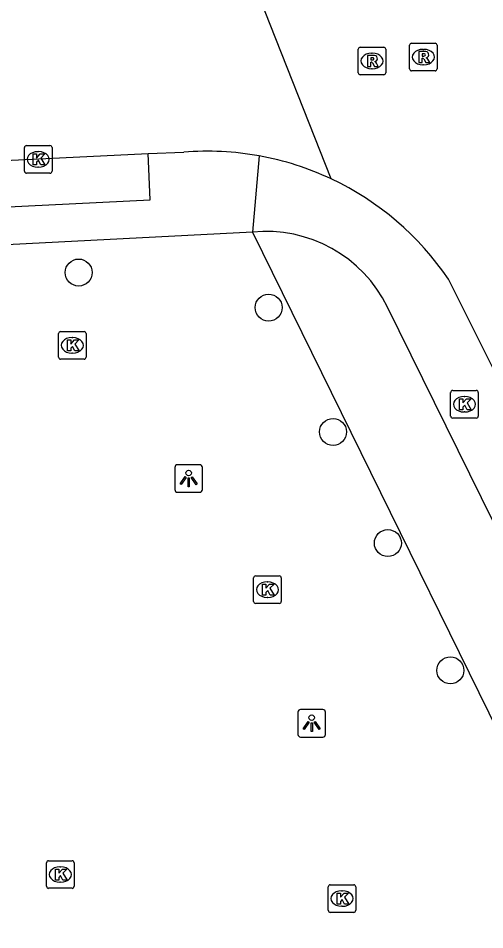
# Model space of a CAD drawing. Extents: x 157692 to 159670, y 381454 to 383289.
# Drawn here: x 158002.07 to 158018.97, y 381561.46 to 381594.48 of the extents above; entities that cross this region are included whole.
import ezdxf

# ---------------------------------------------------------------- set-up
doc = ezdxf.new("R2010")
doc.units = 0
for name, color, linetype in [('IMGEO_Boom', 7, 'Continuous'), ('IMGEO_Groenvoorziening', 7, 'Continuous'), ('IMGEO_Kolk', 7, 'Continuous'), ('IMGEO_Lichtpunt', 7, 'Continuous'), ('IMGEO_Rijbaan_lokaal_gesloten', 7, 'Continuous'), ('IMGEO_Rioolput', 7, 'Continuous'), ('IMGEO_Voetpad_open', 7, 'Continuous')]:
    doc.layers.add(name, color=color, linetype=linetype)

msp = doc.modelspace()

# ---------------------------------------------------------------- linework, layer by layer
at = {"layer": 'IMGEO_Boom'}
for centre in [(158004.259, 381585.269), (158011.141, 381584), (158013.476, 381579.496), (158015.461, 381575.467), (158017.727, 381570.854)]:
    msp.add_circle(centre, 0.489, dxfattribs=at)
at = {"layer": 'IMGEO_Groenvoorziening'}
msp.add_lwpolyline([(158010.552, 381586.734), (158023.394, 381560.624)], dxfattribs=at)
at = {"layer": 'IMGEO_Kolk'}
for p, q in [((158002.295, 381588.943), (158002.295, 381589.795)), ((158002.37, 381589.869), (158003.222, 381589.869)), ((158003.296, 381589.795), (158003.296, 381588.943)), ((158002.783, 381589.649), (158002.808, 381589.649)), ((158003.222, 381588.869), (158002.37, 381588.869)), ((158002.806, 381589.089), (158002.781, 381589.089)), ((158003.531, 381582.205), (158003.531, 381583.057)), ((158003.606, 381583.131), (158004.458, 381583.131)), ((158004.019, 381582.911), (158004.044, 381582.911)), ((158004.532, 381583.057), (158004.532, 381582.205)), ((158004.042, 381582.351), (158004.017, 381582.351)), ((158004.458, 381582.131), (158003.606, 381582.131)), ((158017.735, 381580.071), (158017.735, 381580.923)), ((158017.81, 381580.997), (158018.662, 381580.997)), ((158018.736, 381580.923), (158018.736, 381580.071)), ((158018.223, 381580.777), (158018.248, 381580.777)), ((158018.246, 381580.217), (158018.221, 381580.217)), ((158018.662, 381579.997), (158017.81, 381579.997)), ((158010.674, 381574.28), (158011.526, 381574.28)), ((158010.599, 381573.354), (158010.599, 381574.206)), ((158011.087, 381574.06), (158011.112, 381574.06)), ((158011.6, 381574.206), (158011.6, 381573.354)), ((158011.526, 381573.28), (158010.674, 381573.28)), ((158011.11, 381573.5), (158011.085, 381573.5)), ((158003.096, 381563.034), (158003.096, 381563.886)), ((158003.171, 381563.96), (158004.023, 381563.96)), ((158003.584, 381563.74), (158003.609, 381563.74)), ((158004.097, 381563.886), (158004.097, 381563.034)), ((158003.607, 381563.18), (158003.582, 381563.18)), ((158013.374, 381563.089), (158014.226, 381563.089)), ((158004.023, 381562.96), (158003.171, 381562.96)), ((158013.299, 381562.163), (158013.299, 381563.015)), ((158013.787, 381562.869), (158013.812, 381562.869)), ((158014.3, 381563.015), (158014.3, 381562.163)), ((158014.226, 381562.089), (158013.374, 381562.089)), ((158013.81, 381562.309), (158013.785, 381562.309))]:
    msp.add_line(p, q, dxfattribs=at)
for points in [[(158002.295, 381588.943), (158002.295, 381589.795)], [(158002.37, 381589.869), (158003.222, 381589.869)], [(158003.296, 381589.795), (158003.296, 381588.943)], [(158002.616, 381589.569), (158002.739, 381589.569), (158002.739, 381589.418), (158002.869, 381589.569), (158003.033, 381589.569), (158002.887, 381589.418), (158003.04, 381589.169), (158002.888, 381589.169), (158002.803, 381589.333), (158002.739, 381589.266), (158002.739, 381589.169), (158002.616, 381589.169), (158002.616, 381589.569)], [(158003.222, 381588.869), (158002.37, 381588.869)], [(158003.531, 381582.205), (158003.531, 381583.057)], [(158003.606, 381583.131), (158004.458, 381583.131)], [(158004.532, 381583.057), (158004.532, 381582.205)], [(158003.852, 381582.831), (158003.975, 381582.831), (158003.975, 381582.68), (158004.105, 381582.831), (158004.269, 381582.831), (158004.123, 381582.68), (158004.276, 381582.431), (158004.124, 381582.431), (158004.039, 381582.595), (158003.975, 381582.528), (158003.975, 381582.431), (158003.852, 381582.431), (158003.852, 381582.831)], [(158004.458, 381582.131), (158003.606, 381582.131)], [(158017.735, 381580.071), (158017.735, 381580.923)], [(158017.81, 381580.997), (158018.662, 381580.997)], [(158018.736, 381580.923), (158018.736, 381580.071)], [(158018.056, 381580.697), (158018.179, 381580.697), (158018.179, 381580.546), (158018.309, 381580.697), (158018.473, 381580.697), (158018.327, 381580.546), (158018.48, 381580.297), (158018.328, 381580.297), (158018.243, 381580.461), (158018.179, 381580.394), (158018.179, 381580.297), (158018.056, 381580.297), (158018.056, 381580.697)], [(158018.662, 381579.997), (158017.81, 381579.997)], [(158010.674, 381574.28), (158011.526, 381574.28)], [(158010.599, 381573.354), (158010.599, 381574.206)], [(158010.92, 381573.98), (158011.043, 381573.98), (158011.043, 381573.829), (158011.173, 381573.98), (158011.337, 381573.98), (158011.191, 381573.829), (158011.344, 381573.58), (158011.192, 381573.58), (158011.107, 381573.744), (158011.043, 381573.677), (158011.043, 381573.58), (158010.92, 381573.58), (158010.92, 381573.98)], [(158011.6, 381574.206), (158011.6, 381573.354)], [(158011.526, 381573.28), (158010.674, 381573.28)], [(158003.096, 381563.034), (158003.096, 381563.886)], [(158003.171, 381563.96), (158004.023, 381563.96)], [(158004.097, 381563.886), (158004.097, 381563.034)], [(158003.417, 381563.66), (158003.54, 381563.66), (158003.54, 381563.509), (158003.67, 381563.66), (158003.834, 381563.66), (158003.688, 381563.509), (158003.841, 381563.26), (158003.689, 381563.26), (158003.604, 381563.424), (158003.54, 381563.357), (158003.54, 381563.26), (158003.417, 381563.26), (158003.417, 381563.66)], [(158013.374, 381563.089), (158014.226, 381563.089)], [(158004.023, 381562.96), (158003.171, 381562.96)], [(158013.299, 381562.163), (158013.299, 381563.015)], [(158013.62, 381562.789), (158013.743, 381562.789), (158013.743, 381562.638), (158013.873, 381562.789), (158014.037, 381562.789), (158013.891, 381562.638), (158014.044, 381562.389), (158013.892, 381562.389), (158013.807, 381562.553), (158013.743, 381562.486), (158013.743, 381562.389), (158013.62, 381562.389), (158013.62, 381562.789)], [(158014.3, 381563.015), (158014.3, 381562.163)], [(158014.226, 381562.089), (158013.374, 381562.089)]]:
    msp.add_lwpolyline(points, dxfattribs=at)
for centre, start, end in [((158002.372, 381589.793), 91.552, 178.448), ((158002.372, 381589.793), 91.552, 178.448), ((158003.22, 381589.793), 1.552, 88.448), ((158003.22, 381589.793), 1.552, 88.448), ((158002.372, 381588.945), 181.552, 268.448), ((158002.372, 381588.945), 181.552, 268.448), ((158003.22, 381588.945), 271.552, 358.448), ((158003.22, 381588.945), 271.552, 358.448), ((158003.608, 381583.055), 91.552, 178.448), ((158003.608, 381583.055), 91.552, 178.448), ((158004.456, 381583.055), 1.552, 88.448), ((158004.456, 381583.055), 1.552, 88.448), ((158003.608, 381582.207), 181.552, 268.448), ((158003.608, 381582.207), 181.552, 268.448), ((158004.456, 381582.207), 271.552, 358.448), ((158004.456, 381582.207), 271.552, 358.448), ((158017.812, 381580.921), 91.552, 178.448), ((158017.812, 381580.921), 91.552, 178.448), ((158018.66, 381580.921), 1.552, 88.448), ((158018.66, 381580.921), 1.552, 88.448), ((158017.812, 381580.073), 181.552, 268.448), ((158017.812, 381580.073), 181.552, 268.448), ((158018.66, 381580.073), 271.552, 358.448), ((158018.66, 381580.073), 271.552, 358.448), ((158010.676, 381574.204), 91.552, 178.448), ((158010.676, 381574.204), 91.552, 178.448), ((158011.524, 381574.204), 1.552, 88.448), ((158011.524, 381574.204), 1.552, 88.448), ((158010.676, 381573.356), 181.552, 268.448), ((158010.676, 381573.356), 181.552, 268.448), ((158011.524, 381573.356), 271.552, 358.448), ((158011.524, 381573.356), 271.552, 358.448), ((158003.173, 381563.884), 91.552, 178.448), ((158003.173, 381563.884), 91.552, 178.448), ((158004.021, 381563.884), 1.552, 88.448), ((158004.021, 381563.884), 1.552, 88.448), ((158003.173, 381563.036), 181.552, 268.448), ((158003.173, 381563.036), 181.552, 268.448), ((158004.021, 381563.036), 271.552, 358.448), ((158004.021, 381563.036), 271.552, 358.448), ((158013.376, 381563.013), 91.552, 178.448), ((158013.376, 381563.013), 91.552, 178.448), ((158014.224, 381563.013), 1.552, 88.448), ((158014.224, 381563.013), 1.552, 88.448), ((158013.376, 381562.165), 181.552, 268.448), ((158013.376, 381562.165), 181.552, 268.448), ((158014.224, 381562.165), 271.552, 358.448), ((158014.224, 381562.165), 271.552, 358.448)]:
    msp.add_arc(centre, 0.0765, start, end, dxfattribs=at)
for centre, major_axis, ratio, start_param, end_param in [((158002.782, 381589.369), (-0.387, 0.002), 0.722429, 4.712389, 7.853982), ((158002.807, 381589.369), (-0.39, 0.002), 0.717154, 1.570796, 4.712389), ((158004.018, 381582.631), (-0.387, 0.002), 0.722429, 4.712389, 7.853982), ((158004.043, 381582.631), (-0.39, 0.002), 0.717154, 1.570796, 4.712389), ((158018.222, 381580.497), (-0.387, 0.002), 0.722429, 4.712389, 7.853982), ((158018.247, 381580.497), (-0.39, 0.002), 0.717154, 1.570796, 4.712389), ((158011.086, 381573.78), (-0.387, 0.002), 0.722429, 4.712389, 7.853982), ((158011.111, 381573.78), (-0.39, 0.002), 0.717154, 1.570796, 4.712389), ((158003.583, 381563.46), (-0.387, 0.002), 0.722429, 4.712389, 7.853982), ((158003.608, 381563.46), (-0.39, 0.002), 0.717154, 1.570796, 4.712389), ((158013.786, 381562.589), (-0.387, 0.002), 0.722429, 4.712389, 7.853982), ((158013.811, 381562.589), (-0.39, 0.002), 0.717154, 1.570796, 4.712389)]:
    msp.add_ellipse(centre, major_axis=major_axis, ratio=ratio, start_param=start_param, end_param=end_param, dxfattribs=at)
at = {"layer": 'IMGEO_Lichtpunt'}
for p, q in [((158008.648, 381578.306), (158007.84, 381578.306)), ((158008.648, 381578.306), (158007.84, 381578.306)), ((158007.746, 381578.211), (158007.746, 381577.404)), ((158007.746, 381578.211), (158007.746, 381577.404)), ((158008.742, 381577.404), (158008.742, 381578.211)), ((158008.742, 381577.404), (158008.742, 381578.211)), ((158007.84, 381577.31), (158008.648, 381577.31)), ((158007.84, 381577.31), (158008.648, 381577.31)), ((158012.203, 381569.343), (158012.203, 381568.536)), ((158012.203, 381569.343), (158012.203, 381568.536)), ((158013.105, 381569.438), (158012.297, 381569.438)), ((158013.105, 381569.438), (158012.297, 381569.438)), ((158013.199, 381568.536), (158013.199, 381569.343)), ((158013.199, 381568.536), (158013.199, 381569.343)), ((158012.297, 381568.442), (158013.105, 381568.442)), ((158012.297, 381568.442), (158013.105, 381568.442))]:
    msp.add_line(p, q, dxfattribs=at)
for points in [[(158008.12, 381577.875), (158008.159, 381577.847), (158007.971, 381577.585), (158007.933, 381577.612), (158008.12, 381577.875)], [(158008.222, 381577.827), (158008.269, 381577.827), (158008.269, 381577.505), (158008.222, 381577.505), (158008.222, 381577.827)], [(158008.332, 381577.847), (158008.37, 381577.874), (158008.557, 381577.612), (158008.518, 381577.584), (158008.332, 381577.847)], [(158012.577, 381569.007), (158012.616, 381568.979), (158012.428, 381568.717), (158012.39, 381568.744), (158012.577, 381569.007)], [(158012.789, 381568.979), (158012.827, 381569.006), (158013.014, 381568.744), (158012.975, 381568.716), (158012.789, 381568.979)], [(158012.679, 381568.959), (158012.726, 381568.959), (158012.726, 381568.637), (158012.679, 381568.637), (158012.679, 381568.959)]]:
    msp.add_lwpolyline(points, dxfattribs=at)
for centre in [(158008.245, 381578.009), (158012.702, 381569.141)]:
    msp.add_circle(centre, 0.0994, dxfattribs=at)
for centre, start, end in [((158007.84, 381578.211), 90, 180), ((158007.84, 381578.211), 90, 180), ((158008.648, 381578.211), 0, 90), ((158008.648, 381578.211), 0, 90), ((158007.84, 381577.404), 180, 270), ((158007.84, 381577.404), 180, 270), ((158008.648, 381577.404), 270, 0), ((158008.648, 381577.404), 270, 360), ((158012.297, 381569.343), 90, 180), ((158012.297, 381569.343), 90, 180), ((158013.105, 381569.343), 0, 90), ((158013.105, 381569.343), 0, 90), ((158012.297, 381568.536), 180, 270), ((158012.297, 381568.536), 180, 270), ((158013.105, 381568.536), 270, 0), ((158013.105, 381568.536), 270, 360)]:
    msp.add_arc(centre, 0.0946, start, end, dxfattribs=at)
at = {"layer": 'IMGEO_Rijbaan_lokaal_gesloten'}
for points in [[(158013.411, 381588.661), (158010.814, 381595.251), (158009.575, 381603.318)], [(157982.023, 381588.369), (158006.775, 381589.582)], [(158006.775, 381589.582), (158008.068, 381589.628)], [(158025.98, 381568.248), (158025.23, 381569.733), (158019.705, 381580.927), (158017.655, 381585.024)]]:
    msp.add_lwpolyline(points, dxfattribs=at)
for centre, radius, start, end in [((158008.93, 381579.16), 10.504, 79.7263, 94.7057), ((158008.92, 381579.112), 10.553, 64.8121, 79.7209), ((158008.927, 381579.134), 10.53, 34.0133, 64.7952)]:
    msp.add_arc(centre, radius, start, end, dxfattribs=at)
at = {"layer": 'IMGEO_Rioolput'}
for p, q in [((158014.46, 381593.434), (158015.312, 381593.434)), ((158016.245, 381592.65), (158016.245, 381593.502)), ((158016.32, 381593.576), (158017.172, 381593.576)), ((158017.246, 381593.502), (158017.246, 381592.65)), ((158014.385, 381592.508), (158014.385, 381593.36)), ((158014.873, 381593.214), (158014.898, 381593.214)), ((158015.386, 381593.36), (158015.386, 381592.508)), ((158016.733, 381593.356), (158016.758, 381593.356)), ((158016.756, 381592.796), (158016.731, 381592.796)), ((158015.312, 381592.434), (158014.46, 381592.434)), ((158014.896, 381592.654), (158014.871, 381592.654)), ((158017.172, 381592.576), (158016.32, 381592.576))]:
    msp.add_line(p, q, dxfattribs=at)
for points in [[(158014.46, 381593.434), (158015.312, 381593.434)], [(158016.245, 381592.65), (158016.245, 381593.502)], [(158016.32, 381593.576), (158017.172, 381593.576)], [(158017.246, 381593.502), (158017.246, 381592.65)], [(158014.385, 381592.508), (158014.385, 381593.36)], [(158014.974, 381593.132), (158014.722, 381593.134), (158014.722, 381592.734)], [(158015.386, 381593.36), (158015.386, 381592.508)], [(158016.834, 381593.274), (158016.582, 381593.276), (158016.582, 381592.876)], [(158016.76, 381593.195), (158016.706, 381593.195), (158016.706, 381593.114)], [(158016.706, 381593.114), (158016.758, 381593.114)], [(158014.722, 381592.734), (158014.846, 381592.734), (158014.846, 381592.896), (158014.857, 381592.896)], [(158014.9, 381593.053), (158014.846, 381593.053), (158014.846, 381592.972)], [(158014.846, 381592.972), (158014.898, 381592.972)], [(158014.904, 381592.867), (158014.975, 381592.734), (158015.115, 381592.734), (158015.05, 381592.86)], [(158016.582, 381592.876), (158016.706, 381592.876), (158016.706, 381593.038), (158016.717, 381593.038)], [(158016.764, 381593.009), (158016.835, 381592.876), (158016.975, 381592.876), (158016.91, 381593.002)], [(158015.312, 381592.434), (158014.46, 381592.434)], [(158017.172, 381592.576), (158016.32, 381592.576)]]:
    msp.add_lwpolyline(points, dxfattribs=at)
for centre, radius, start, end in [((158014.462, 381593.358), 0.0765, 91.552, 178.448), ((158014.462, 381593.358), 0.0765, 91.552, 178.448), ((158015.31, 381593.358), 0.0765, 1.552, 88.448), ((158015.31, 381593.358), 0.0765, 1.552, 88.448), ((158016.322, 381593.5), 0.0765, 91.552, 178.448), ((158016.322, 381593.5), 0.0765, 91.552, 178.448), ((158017.17, 381593.5), 0.0765, 1.552, 88.448), ((158017.17, 381593.5), 0.0765, 1.552, 88.448), ((158014.973, 381593.022), 0.109, 350.3612, 89.416), ((158016.742, 381593.303), 0.19, 274.7715, 282.9687), ((158016.766, 381593.099), 0.0964, 77.0061, 93.1865), ((158016.78, 381593.156), 0.0378, 276.6634, 79.6772), ((158016.833, 381593.164), 0.109, 350.3612, 89.416), ((158016.831, 381593.164), 0.112, 277.5842, 350.9817), ((158014.856, 381592.843), 0.0533, 26.0293, 88.6989), ((158014.882, 381593.161), 0.19, 274.7715, 282.9687), ((158014.906, 381592.957), 0.0964, 77.0061, 93.1865), ((158014.92, 381593.014), 0.0378, 276.6634, 79.6772), ((158014.971, 381593.022), 0.112, 277.5842, 350.9817), ((158014.955, 381592.807), 0.108, 29.5134, 73.7905), ((158016.716, 381592.985), 0.0533, 26.0293, 88.6989), ((158016.815, 381592.949), 0.108, 29.5134, 73.7905), ((158014.462, 381592.51), 0.0765, 181.552, 268.448), ((158014.462, 381592.51), 0.0765, 181.552, 268.448), ((158015.31, 381592.51), 0.0765, 271.552, 358.448), ((158015.31, 381592.51), 0.0765, 271.552, 358.448), ((158016.322, 381592.652), 0.0765, 181.552, 268.448), ((158016.322, 381592.652), 0.0765, 181.552, 268.448), ((158017.17, 381592.652), 0.0765, 271.552, 358.448), ((158017.17, 381592.652), 0.0765, 271.552, 358.448)]:
    msp.add_arc(centre, radius, start, end, dxfattribs=at)
for centre, major_axis, ratio, start_param, end_param in [((158014.872, 381592.934), (-0.387, 0.002), 0.722429, 4.712389, 7.853982), ((158014.897, 381592.934), (-0.39, 0.002), 0.717154, 1.570796, 4.712389), ((158016.732, 381593.076), (-0.387, 0.002), 0.722429, 4.712389, 7.853982), ((158016.757, 381593.076), (-0.39, 0.002), 0.717154, 1.570796, 4.712389)]:
    msp.add_ellipse(centre, major_axis=major_axis, ratio=ratio, start_param=start_param, end_param=end_param, dxfattribs=at)
at = {"layer": 'IMGEO_Voetpad_open'}
for points in [[(157982.023, 381588.369), (157982.129, 381586.678), (158006.846, 381587.903), (158006.775, 381589.582)], [(158010.803, 381589.495), (158010.552, 381586.734)], [(158010.552, 381586.734), (158000, 381586.191), (157996.355, 381586.003), (157981.533, 381585.268)], [(158027.557, 381559.385), (158024.393, 381565.87), (158015.453, 381584.017)]]:
    msp.add_lwpolyline(points, dxfattribs=at)
msp.add_arc((158011.046, 381581.846), 4.913, 26.225, 95.769, dxfattribs=at)

doc.saveas('drawing.dxf')
